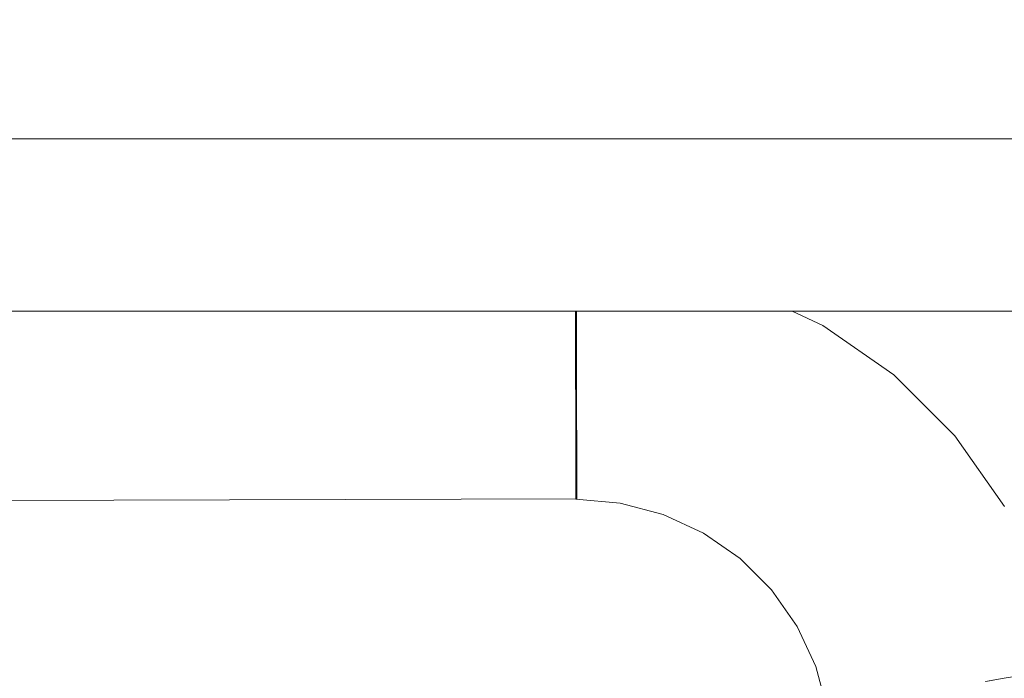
# Model space of a CAD drawing. Header units: millimetres. Extents: x -30280 to 309309, y -17460 to 4378.
# Tile 477 of 656: x 149311 to 149376, y -14494 to -14450. Entities that reach past the tile are written whole.
import ezdxf

# ---------------------------------------------------------------- set-up
doc = ezdxf.new("R2010")
doc.units = ezdxf.units.MM
doc.header["$MEASUREMENT"] = 0
doc.linetypes.add('Wipeout_Contour', pattern=[1000, 0, -1000])
doc.layers.add('P1_PLANTA PRIMERA_4_Nuevo_08_E_Envans secs', color=7, linetype='Continuous')
doc.layers.add('P1_PLANTA PRIMERA_4_Nuevo_09_EI_Mobiliari general', color=7, linetype='Continuous')
doc.layers.add('P1_PLANTA PRIMERA_4_Nuevo_09_EI_Mobiliari general_Pluma_Nº__1', color=7, linetype='Continuous', lineweight=5)

msp = doc.modelspace()

# ---------------------------------------------------------------- wipeouts: each hides what was drawn before it
at = {"color": 254, "linetype": 'Wipeout_Contour', "lineweight": 0, "ltscale": 599509.053032}
msp.add_wipeout([(148953.929, -14450.529), (148953.929, -14452.114), (149403.929, -14452.114), (149403.929, -14450.529)], dxfattribs=at).dxf.layer = 'P1_PLANTA PRIMERA_4_Nuevo_09_EI_Mobiliari general'
at = {"color": 254, "linetype": 'Wipeout_Contour', "lineweight": 0, "ltscale": 4196670.270934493}
msp.add_wipeout([(148991.819, -14505.297), (148997.826, -14503.696), (149003.486, -14503.223), (149178.929, -14503.678), (149354.372, -14503.196), (149360.032, -14503.696), (149365.582, -14505.147), (149364.463, -14496.363), (149363.694, -14493.495), (149362.438, -14490.805), (149360.733, -14488.374), (149358.631, -14486.277), (149356.196, -14484.578), (149353.503, -14483.328), (149350.633, -14482.566), (149347.674, -14482.315), (149192.121, -14482.728), (149178.929, -14482.764), (149165.738, -14482.801), (149010.184, -14482.293), (149007.225, -14482.566), (149004.355, -14483.328), (149001.662, -14484.578), (148999.227, -14486.277), (148997.125, -14488.374), (148995.42, -14490.805), (148994.163, -14493.495), (148993.395, -14496.363)], dxfattribs=at).dxf.layer = 'P1_PLANTA PRIMERA_4_Nuevo_09_EI_Mobiliari general'

# ---------------------------------------------------------------- next in the draw order: wipeouts: each hides what was drawn before it
at = {"color": 254, "linetype": 'Wipeout_Contour', "lineweight": 0, "ltscale": 599509.857857}
msp.add_wipeout([(148953.929, -14452.114), (148953.929, -14454.702), (149403.929, -14454.702), (149403.929, -14452.114)], dxfattribs=at).dxf.layer = 'P1_PLANTA PRIMERA_4_Nuevo_09_EI_Mobiliari general'
at = {"color": 254, "linetype": 'Wipeout_Contour', "lineweight": 0, "ltscale": 1500799.551447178}
msp.add_wipeout([(149403.929, -14469.75), (149362.107, -14469.75), (149364.172, -14470.707), (149368.898, -14474.006), (149372.979, -14478.077), (149376.289, -14482.795), (149378.728, -14488.018), (149380.22, -14493.585), (149382.286, -14505.297), (149403.929, -14505.297)], dxfattribs=at).dxf.layer = 'P1_PLANTA PRIMERA_4_Nuevo_09_EI_Mobiliari general'

# ---------------------------------------------------------------- next in the draw order: wipeouts: each hides what was drawn before it
at = {"color": 254, "linetype": 'Wipeout_Contour', "lineweight": 0, "ltscale": 599513.938598}
msp.add_wipeout([(148953.929, -14458.215), (148953.929, -14469.75), (149403.929, -14469.75), (149403.929, -14458.215)], dxfattribs=at).dxf.layer = 'P1_PLANTA PRIMERA_4_Nuevo_09_EI_Mobiliari general'
at = {"color": 254, "linetype": 'Wipeout_Contour', "lineweight": 0, "ltscale": 600473.871455}
msp.add_wipeout([(149375.037, -14494.499), (149428.929, -14800.138), (149428.929, -14792.86), (149376.281, -14494.279)], dxfattribs=at).dxf.layer = 'P1_PLANTA PRIMERA_4_Nuevo_09_EI_Mobiliari general'

# ---------------------------------------------------------------- next in the draw order: wipeouts: each hides what was drawn before it
at = {"color": 254, "linetype": 'Wipeout_Contour', "lineweight": 0, "ltscale": 599511.034727}
msp.add_wipeout([(148953.929, -14454.702), (148953.929, -14458.215), (149403.929, -14458.215), (149403.929, -14454.702)], dxfattribs=at).dxf.layer = 'P1_PLANTA PRIMERA_4_Nuevo_09_EI_Mobiliari general'
at = {"color": 254, "linetype": 'Wipeout_Contour', "lineweight": 0, "ltscale": 450184.777844}
msp.add_wipeout([(149360.965, -14469.75), (149363.931, -14471.126), (149361.82, -14469.75)], dxfattribs=at).dxf.layer = 'P1_PLANTA PRIMERA_4_Nuevo_09_EI_Mobiliari general'
at = {"color": 254, "linetype": 'Wipeout_Contour', "lineweight": 0, "ltscale": 450233.788403}
msp.add_wipeout([(149376.043, -14488.996), (149377.406, -14494.081), (149376.969, -14488.658)], dxfattribs=at).dxf.layer = 'P1_PLANTA PRIMERA_4_Nuevo_09_EI_Mobiliari general'

# ---------------------------------------------------------------- next in the draw order: wipeouts: each hides what was drawn before it
at = {"color": 254, "linetype": 'Wipeout_Contour', "lineweight": 0, "ltscale": 450182.241308}
msp.add_wipeout([(149359.57, -14469.75), (149363.638, -14471.637), (149360.965, -14469.75)], dxfattribs=at).dxf.layer = 'P1_PLANTA PRIMERA_4_Nuevo_09_EI_Mobiliari general'
at = {"color": 254, "linetype": 'Wipeout_Contour', "lineweight": 0, "ltscale": 450226.795684}
msp.add_wipeout([(149373.815, -14484.226), (149376.043, -14488.996), (149374.669, -14483.732)], dxfattribs=at).dxf.layer = 'P1_PLANTA PRIMERA_4_Nuevo_09_EI_Mobiliari general'

# ---------------------------------------------------------------- next in the draw order: wipeouts: each hides what was drawn before it
at = {"color": 254, "linetype": 'Wipeout_Contour', "lineweight": 0, "ltscale": 450179.47307}
msp.add_wipeout([(149358.413, -14469.75), (149363.239, -14472.33), (149359.57, -14469.75)], dxfattribs=at).dxf.layer = 'P1_PLANTA PRIMERA_4_Nuevo_09_EI_Mobiliari general'
at = {"color": 254, "linetype": 'Wipeout_Contour', "lineweight": 0, "ltscale": 450217.292044}
msp.add_wipeout([(149370.792, -14479.916), (149373.815, -14484.226), (149371.546, -14479.281)], dxfattribs=at).dxf.layer = 'P1_PLANTA PRIMERA_4_Nuevo_09_EI_Mobiliari general'
at = {"color": 254, "linetype": 'Wipeout_Contour', "lineweight": 0, "ltscale": 600309.952041}
msp.add_wipeout([(149376.043, -14488.996), (149374.969, -14489.387), (149376.281, -14494.279), (149377.406, -14494.081)], dxfattribs=at).dxf.layer = 'P1_PLANTA PRIMERA_4_Nuevo_09_EI_Mobiliari general'

# ---------------------------------------------------------------- next in the draw order: wipeouts: each hides what was drawn before it
at = {"color": 254, "linetype": 'Wipeout_Contour', "lineweight": 0, "ltscale": 450205.680101}
msp.add_wipeout([(149367.065, -14476.198), (149370.792, -14479.916), (149367.697, -14475.441)], dxfattribs=at).dxf.layer = 'P1_PLANTA PRIMERA_4_Nuevo_09_EI_Mobiliari general'
at = {"color": 254, "linetype": 'Wipeout_Contour', "lineweight": 0, "ltscale": 600301.077196}
msp.add_wipeout([(149373.815, -14484.226), (149372.826, -14484.797), (149374.969, -14489.387), (149376.043, -14488.996)], dxfattribs=at).dxf.layer = 'P1_PLANTA PRIMERA_4_Nuevo_09_EI_Mobiliari general'

# ---------------------------------------------------------------- next in the draw order: wipeouts: each hides what was drawn before it
at = {"color": 254, "linetype": 'Wipeout_Contour', "lineweight": 0, "ltscale": 450192.346686}
msp.add_wipeout([(149362.747, -14473.185), (149367.065, -14476.198), (149363.239, -14472.33)], dxfattribs=at).dxf.layer = 'P1_PLANTA PRIMERA_4_Nuevo_09_EI_Mobiliari general'
at = {"color": 254, "linetype": 'Wipeout_Contour', "lineweight": 0, "ltscale": 600289.10599}
msp.add_wipeout([(149370.792, -14479.916), (149369.917, -14480.651), (149372.826, -14484.797), (149373.815, -14484.226)], dxfattribs=at).dxf.layer = 'P1_PLANTA PRIMERA_4_Nuevo_09_EI_Mobiliari general'
at = {"color": 254, "linetype": 'Wipeout_Contour', "lineweight": 0, "ltscale": 600305.465399}
msp.add_wipeout([(149374.969, -14489.387), (149373.782, -14489.82), (149375.037, -14494.499), (149376.281, -14494.279)], dxfattribs=at).dxf.layer = 'P1_PLANTA PRIMERA_4_Nuevo_09_EI_Mobiliari general'

# ---------------------------------------------------------------- next in the draw order: wipeouts: each hides what was drawn before it
at = {"color": 254, "linetype": 'Wipeout_Contour', "lineweight": 0, "ltscale": 450177.712896}
msp.add_wipeout([(149357.972, -14470.969), (149362.747, -14473.185), (149358.307, -14470.042)], dxfattribs=at).dxf.layer = 'P1_PLANTA PRIMERA_4_Nuevo_09_EI_Mobiliari general'
at = {"color": 254, "linetype": 'Wipeout_Contour', "lineweight": 0, "ltscale": 600274.404529}
msp.add_wipeout([(149367.065, -14476.198), (149366.332, -14477.074), (149369.917, -14480.651), (149370.792, -14479.916)], dxfattribs=at).dxf.layer = 'P1_PLANTA PRIMERA_4_Nuevo_09_EI_Mobiliari general'
at = {"color": 254, "linetype": 'Wipeout_Contour', "lineweight": 0, "ltscale": 600296.952645}
msp.add_wipeout([(149372.826, -14484.797), (149371.732, -14485.43), (149373.782, -14489.82), (149374.969, -14489.387)], dxfattribs=at).dxf.layer = 'P1_PLANTA PRIMERA_4_Nuevo_09_EI_Mobiliari general'

# ---------------------------------------------------------------- next in the draw order: wipeouts: each hides what was drawn before it
at = {"color": 254, "linetype": 'Wipeout_Contour', "lineweight": 0, "ltscale": 450166.145432}
msp.add_wipeout([(149357.207, -14469.75), (149353.379, -14469.75), (149357.972, -14470.969)], dxfattribs=at).dxf.layer = 'P1_PLANTA PRIMERA_4_Nuevo_09_EI_Mobiliari general'
at = {"color": 254, "linetype": 'Wipeout_Contour', "lineweight": 0, "ltscale": 600257.42157}
msp.add_wipeout([(149362.747, -14473.185), (149362.178, -14474.175), (149366.332, -14477.074), (149367.065, -14476.198)], dxfattribs=at).dxf.layer = 'P1_PLANTA PRIMERA_4_Nuevo_09_EI_Mobiliari general'
at = {"color": 254, "linetype": 'Wipeout_Contour', "lineweight": 0, "ltscale": 600285.469179}
msp.add_wipeout([(149369.917, -14480.651), (149368.95, -14481.464), (149371.732, -14485.43), (149372.826, -14484.797)], dxfattribs=at).dxf.layer = 'P1_PLANTA PRIMERA_4_Nuevo_09_EI_Mobiliari general'
at = {"color": 254, "linetype": 'Wipeout_Contour', "lineweight": 0, "ltscale": 600300.596496}
msp.add_wipeout([(149373.782, -14489.82), (149372.516, -14490.281), (149373.71, -14494.733), (149375.037, -14494.499)], dxfattribs=at).dxf.layer = 'P1_PLANTA PRIMERA_4_Nuevo_09_EI_Mobiliari general'

# ---------------------------------------------------------------- next in the draw order: wipeouts: each hides what was drawn before it
at = {"color": 254, "linetype": 'Wipeout_Contour', "lineweight": 0, "ltscale": 600238.675246}
msp.add_wipeout([(149357.972, -14470.969), (149357.583, -14472.043), (149362.178, -14474.175), (149362.747, -14473.185)], dxfattribs=at).dxf.layer = 'P1_PLANTA PRIMERA_4_Nuevo_09_EI_Mobiliari general'
at = {"color": 254, "linetype": 'Wipeout_Contour', "lineweight": 0, "ltscale": 600271.366353}
msp.add_wipeout([(149366.332, -14477.074), (149365.52, -14478.043), (149368.95, -14481.464), (149369.917, -14480.651)], dxfattribs=at).dxf.layer = 'P1_PLANTA PRIMERA_4_Nuevo_09_EI_Mobiliari general'
at = {"color": 254, "linetype": 'Wipeout_Contour', "lineweight": 0, "ltscale": 600292.476431}
msp.add_wipeout([(149371.732, -14485.43), (149370.566, -14486.104), (149372.516, -14490.281), (149373.782, -14489.82)], dxfattribs=at).dxf.layer = 'P1_PLANTA PRIMERA_4_Nuevo_09_EI_Mobiliari general'

# ---------------------------------------------------------------- next in the draw order: wipeouts: each hides what was drawn before it
at = {"color": 254, "linetype": 'Wipeout_Contour', "lineweight": 0, "ltscale": 750271.721013}
msp.add_wipeout([(149352.86, -14469.75), (149352.688, -14470.743), (149357.583, -14472.043), (149357.972, -14470.969), (149353.379, -14469.75)], dxfattribs=at).dxf.layer = 'P1_PLANTA PRIMERA_4_Nuevo_09_EI_Mobiliari general'
at = {"color": 254, "linetype": 'Wipeout_Contour', "lineweight": 0, "ltscale": 600255.074749}
msp.add_wipeout([(149362.178, -14474.175), (149361.548, -14475.271), (149365.52, -14478.043), (149366.332, -14477.074)], dxfattribs=at).dxf.layer = 'P1_PLANTA PRIMERA_4_Nuevo_09_EI_Mobiliari general'
at = {"color": 254, "linetype": 'Wipeout_Contour', "lineweight": 0, "ltscale": 600281.522069}
msp.add_wipeout([(149368.95, -14481.464), (149367.919, -14482.331), (149370.566, -14486.104), (149371.732, -14485.43)], dxfattribs=at).dxf.layer = 'P1_PLANTA PRIMERA_4_Nuevo_09_EI_Mobiliari general'
at = {"color": 254, "linetype": 'Wipeout_Contour', "lineweight": 0, "ltscale": 600295.493344}
msp.add_wipeout([(149372.516, -14490.281), (149371.211, -14490.756), (149372.342, -14494.974), (149373.71, -14494.733)], dxfattribs=at).dxf.layer = 'P1_PLANTA PRIMERA_4_Nuevo_09_EI_Mobiliari general'

# ---------------------------------------------------------------- next in the draw order: wipeouts: each hides what was drawn before it
at = {"color": 254, "linetype": 'Wipeout_Contour', "lineweight": 0, "ltscale": 450150.755434}
msp.add_wipeout([(149347.702, -14469.75), (149352.688, -14470.743), (149352.86, -14469.75)], dxfattribs=at).dxf.layer = 'P1_PLANTA PRIMERA_4_Nuevo_09_EI_Mobiliari general'
at = {"color": 254, "linetype": 'Wipeout_Contour', "lineweight": 0, "ltscale": 600237.091467}
msp.add_wipeout([(149357.583, -14472.043), (149357.153, -14473.232), (149361.548, -14475.271), (149362.178, -14474.175)], dxfattribs=at).dxf.layer = 'P1_PLANTA PRIMERA_4_Nuevo_09_EI_Mobiliari general'
at = {"color": 254, "linetype": 'Wipeout_Contour', "lineweight": 0, "ltscale": 600268.068719}
msp.add_wipeout([(149365.52, -14478.043), (149364.656, -14479.076), (149367.919, -14482.331), (149368.95, -14481.464)], dxfattribs=at).dxf.layer = 'P1_PLANTA PRIMERA_4_Nuevo_09_EI_Mobiliari general'
at = {"color": 254, "linetype": 'Wipeout_Contour', "lineweight": 0, "ltscale": 600287.784633}
msp.add_wipeout([(149370.566, -14486.104), (149369.364, -14486.8), (149371.211, -14490.756), (149372.516, -14490.281)], dxfattribs=at).dxf.layer = 'P1_PLANTA PRIMERA_4_Nuevo_09_EI_Mobiliari general'

# ---------------------------------------------------------------- next in the draw order: wipeouts: each hides what was drawn before it
at = {"color": 254, "linetype": 'Wipeout_Contour', "lineweight": 0, "ltscale": 600217.965075}
msp.add_wipeout([(149352.688, -14470.743), (149352.471, -14471.989), (149357.153, -14473.232), (149357.583, -14472.043)], dxfattribs=at).dxf.layer = 'P1_PLANTA PRIMERA_4_Nuevo_09_EI_Mobiliari general'
at = {"color": 254, "linetype": 'Wipeout_Contour', "lineweight": 0, "ltscale": 600252.527224}
msp.add_wipeout([(149361.548, -14475.271), (149360.876, -14476.438), (149364.656, -14479.076), (149365.52, -14478.043)], dxfattribs=at).dxf.layer = 'P1_PLANTA PRIMERA_4_Nuevo_09_EI_Mobiliari general'
at = {"color": 254, "linetype": 'Wipeout_Contour', "lineweight": 0, "ltscale": 600277.384654}
msp.add_wipeout([(149367.919, -14482.331), (149366.856, -14483.225), (149369.364, -14486.8), (149370.566, -14486.104)], dxfattribs=at).dxf.layer = 'P1_PLANTA PRIMERA_4_Nuevo_09_EI_Mobiliari general'
at = {"color": 254, "linetype": 'Wipeout_Contour', "lineweight": 0, "ltscale": 600290.311032}
msp.add_wipeout([(149371.211, -14490.756), (149369.906, -14491.232), (149370.974, -14495.215), (149372.342, -14494.974)], dxfattribs=at).dxf.layer = 'P1_PLANTA PRIMERA_4_Nuevo_09_EI_Mobiliari general'

# ---------------------------------------------------------------- next in the draw order: wipeouts: each hides what was drawn before it
at = {"color": 254, "linetype": 'Wipeout_Contour', "lineweight": 0, "ltscale": 600198.399613}
msp.add_wipeout([(149347.704, -14470.32), (149347.707, -14471.557), (149352.471, -14471.989), (149352.688, -14470.743)], dxfattribs=at).dxf.layer = 'P1_PLANTA PRIMERA_4_Nuevo_09_EI_Mobiliari general'
at = {"color": 254, "linetype": 'Wipeout_Contour', "lineweight": 0, "ltscale": 600235.371851}
msp.add_wipeout([(149357.153, -14473.232), (149356.695, -14474.498), (149360.876, -14476.438), (149361.548, -14475.271)], dxfattribs=at).dxf.layer = 'P1_PLANTA PRIMERA_4_Nuevo_09_EI_Mobiliari general'
at = {"color": 254, "linetype": 'Wipeout_Contour', "lineweight": 0, "ltscale": 600264.611873}
msp.add_wipeout([(149364.656, -14479.076), (149363.765, -14480.141), (149366.856, -14483.225), (149367.919, -14482.331)], dxfattribs=at).dxf.layer = 'P1_PLANTA PRIMERA_4_Nuevo_09_EI_Mobiliari general'
at = {"color": 254, "linetype": 'Wipeout_Contour', "lineweight": 0, "ltscale": 600283.019837}
msp.add_wipeout([(149369.364, -14486.8), (149368.161, -14487.495), (149369.906, -14491.232), (149371.211, -14490.756)], dxfattribs=at).dxf.layer = 'P1_PLANTA PRIMERA_4_Nuevo_09_EI_Mobiliari general'

# ---------------------------------------------------------------- next in the draw order: wipeouts: each hides what was drawn before it
at = {"color": 254, "linetype": 'Wipeout_Contour', "lineweight": 0, "ltscale": 599852.236408}
msp.add_wipeout([(149347.702, -14469.75), (149178.929, -14469.75), (149178.929, -14470.764), (149347.703, -14470.293)], dxfattribs=at).dxf.layer = 'P1_PLANTA PRIMERA_4_Nuevo_09_EI_Mobiliari general'
at = {"color": 254, "linetype": 'Wipeout_Contour', "lineweight": 0, "ltscale": 600217.125957}
msp.add_wipeout([(149352.471, -14471.989), (149352.241, -14473.316), (149356.695, -14474.498), (149357.153, -14473.232)], dxfattribs=at).dxf.layer = 'P1_PLANTA PRIMERA_4_Nuevo_09_EI_Mobiliari general'
at = {"color": 254, "linetype": 'Wipeout_Contour', "lineweight": 0, "ltscale": 600249.856429}
msp.add_wipeout([(149360.876, -14476.438), (149360.184, -14477.643), (149363.765, -14480.141), (149364.656, -14479.076)], dxfattribs=at).dxf.layer = 'P1_PLANTA PRIMERA_4_Nuevo_09_EI_Mobiliari general'
at = {"color": 254, "linetype": 'Wipeout_Contour', "lineweight": 0, "ltscale": 600273.182659}
msp.add_wipeout([(149366.856, -14483.225), (149365.793, -14484.119), (149368.161, -14487.495), (149369.364, -14486.8)], dxfattribs=at).dxf.layer = 'P1_PLANTA PRIMERA_4_Nuevo_09_EI_Mobiliari general'
at = {"color": 254, "linetype": 'Wipeout_Contour', "lineweight": 0, "ltscale": 600285.207013}
msp.add_wipeout([(149369.906, -14491.232), (149368.64, -14491.693), (149369.647, -14495.449), (149370.974, -14495.215)], dxfattribs=at).dxf.layer = 'P1_PLANTA PRIMERA_4_Nuevo_09_EI_Mobiliari general'

# ---------------------------------------------------------------- next in the draw order: wipeouts: each hides what was drawn before it
at = {"color": 254, "linetype": 'Wipeout_Contour', "lineweight": 0, "ltscale": 600198.340983}
msp.add_wipeout([(149352.471, -14471.989), (149347.644, -14471.579), (149347.648, -14472.904), (149352.241, -14473.316)], dxfattribs=at).dxf.layer = 'P1_PLANTA PRIMERA_4_Nuevo_09_EI_Mobiliari general'
at = {"color": 254, "linetype": 'Wipeout_Contour', "lineweight": 0, "ltscale": 600233.56866}
msp.add_wipeout([(149356.695, -14474.498), (149356.223, -14475.805), (149360.184, -14477.643), (149360.876, -14476.438)], dxfattribs=at).dxf.layer = 'P1_PLANTA PRIMERA_4_Nuevo_09_EI_Mobiliari general'
at = {"color": 254, "linetype": 'Wipeout_Contour', "lineweight": 0, "ltscale": 600261.100841}
msp.add_wipeout([(149363.765, -14480.141), (149362.873, -14481.207), (149365.793, -14484.119), (149366.856, -14483.225)], dxfattribs=at).dxf.layer = 'P1_PLANTA PRIMERA_4_Nuevo_09_EI_Mobiliari general'
at = {"color": 254, "linetype": 'Wipeout_Contour', "lineweight": 0, "ltscale": 600278.326795}
msp.add_wipeout([(149368.161, -14487.495), (149366.995, -14488.17), (149368.64, -14491.693), (149369.906, -14491.232)], dxfattribs=at).dxf.layer = 'P1_PLANTA PRIMERA_4_Nuevo_09_EI_Mobiliari general'

# ---------------------------------------------------------------- next in the draw order: wipeouts: each hides what was drawn before it
at = {"color": 254, "linetype": 'Wipeout_Contour', "lineweight": 0, "ltscale": 599852.680582}
msp.add_wipeout([(149347.703, -14470.293), (149178.929, -14470.764), (149178.929, -14472.028), (149347.707, -14471.557)], dxfattribs=at).dxf.layer = 'P1_PLANTA PRIMERA_4_Nuevo_09_EI_Mobiliari general'
at = {"color": 254, "linetype": 'Wipeout_Contour', "lineweight": 0, "ltscale": 600216.24549}
msp.add_wipeout([(149352.241, -14473.316), (149352.003, -14474.684), (149356.223, -14475.805), (149356.695, -14474.498)], dxfattribs=at).dxf.layer = 'P1_PLANTA PRIMERA_4_Nuevo_09_EI_Mobiliari general'
at = {"color": 254, "linetype": 'Wipeout_Contour', "lineweight": 0, "ltscale": 600247.143488}
msp.add_wipeout([(149360.184, -14477.643), (149359.491, -14478.847), (149362.873, -14481.207), (149363.765, -14480.141)], dxfattribs=at).dxf.layer = 'P1_PLANTA PRIMERA_4_Nuevo_09_EI_Mobiliari general'
at = {"color": 254, "linetype": 'Wipeout_Contour', "lineweight": 0, "ltscale": 600269.043711}
msp.add_wipeout([(149365.793, -14484.119), (149364.762, -14484.986), (149366.995, -14488.17), (149368.161, -14487.495)], dxfattribs=at).dxf.layer = 'P1_PLANTA PRIMERA_4_Nuevo_09_EI_Mobiliari general'
at = {"color": 254, "linetype": 'Wipeout_Contour', "lineweight": 0, "ltscale": 600280.336316}
msp.add_wipeout([(149368.64, -14491.693), (149367.453, -14492.126), (149368.403, -14495.668), (149369.647, -14495.449)], dxfattribs=at).dxf.layer = 'P1_PLANTA PRIMERA_4_Nuevo_09_EI_Mobiliari general'

# ---------------------------------------------------------------- next in the draw order: wipeouts: each hides what was drawn before it
at = {"color": 254, "linetype": 'Wipeout_Contour', "lineweight": 0, "ltscale": 600198.413483}
msp.add_wipeout([(149347.648, -14472.926), (149347.652, -14474.315), (149352.003, -14474.684), (149352.241, -14473.316)], dxfattribs=at).dxf.layer = 'P1_PLANTA PRIMERA_4_Nuevo_09_EI_Mobiliari general'
at = {"color": 254, "linetype": 'Wipeout_Contour', "lineweight": 0, "ltscale": 600231.736627}
msp.add_wipeout([(149356.223, -14475.805), (149355.751, -14477.111), (149359.491, -14478.847), (149360.184, -14477.643)], dxfattribs=at).dxf.layer = 'P1_PLANTA PRIMERA_4_Nuevo_09_EI_Mobiliari general'
at = {"color": 254, "linetype": 'Wipeout_Contour', "lineweight": 0, "ltscale": 600257.64223}
msp.add_wipeout([(149362.873, -14481.207), (149362.009, -14482.24), (149364.762, -14484.986), (149365.793, -14484.119)], dxfattribs=at).dxf.layer = 'P1_PLANTA PRIMERA_4_Nuevo_09_EI_Mobiliari general'
at = {"color": 254, "linetype": 'Wipeout_Contour', "lineweight": 0, "ltscale": 600273.848016}
msp.add_wipeout([(149366.995, -14488.17), (149365.901, -14488.802), (149367.453, -14492.126), (149368.64, -14491.693)], dxfattribs=at).dxf.layer = 'P1_PLANTA PRIMERA_4_Nuevo_09_EI_Mobiliari general'

# ---------------------------------------------------------------- next in the draw order: wipeouts: each hides what was drawn before it
at = {"color": 254, "linetype": 'Wipeout_Contour', "lineweight": 0, "ltscale": 749899.729346}
msp.add_wipeout([(149347.707, -14471.557), (149178.929, -14472.028), (149178.929, -14473.375), (149347.648, -14472.904), (149347.644, -14471.579)], dxfattribs=at).dxf.layer = 'P1_PLANTA PRIMERA_4_Nuevo_09_EI_Mobiliari general'
at = {"color": 254, "linetype": 'Wipeout_Contour', "lineweight": 0, "ltscale": 600215.350343}
msp.add_wipeout([(149352.003, -14474.684), (149351.765, -14476.053), (149355.751, -14477.111), (149356.223, -14475.805)], dxfattribs=at).dxf.layer = 'P1_PLANTA PRIMERA_4_Nuevo_09_EI_Mobiliari general'
at = {"color": 254, "linetype": 'Wipeout_Contour', "lineweight": 0, "ltscale": 600244.470731}
msp.add_wipeout([(149359.491, -14478.847), (149358.82, -14480.015), (149362.009, -14482.24), (149362.873, -14481.207)], dxfattribs=at).dxf.layer = 'P1_PLANTA PRIMERA_4_Nuevo_09_EI_Mobiliari general'
at = {"color": 254, "linetype": 'Wipeout_Contour', "lineweight": 0, "ltscale": 600265.093452}
msp.add_wipeout([(149364.762, -14484.986), (149363.795, -14485.8), (149365.901, -14488.802), (149366.995, -14488.17)], dxfattribs=at).dxf.layer = 'P1_PLANTA PRIMERA_4_Nuevo_09_EI_Mobiliari general'
at = {"color": 254, "linetype": 'Wipeout_Contour', "lineweight": 0, "ltscale": 600275.846826}
msp.add_wipeout([(149367.453, -14492.126), (149366.379, -14492.517), (149367.278, -14495.867), (149368.403, -14495.668)], dxfattribs=at).dxf.layer = 'P1_PLANTA PRIMERA_4_Nuevo_09_EI_Mobiliari general'

# ---------------------------------------------------------------- next in the draw order: wipeouts: each hides what was drawn before it
at = {"color": 254, "linetype": 'Wipeout_Contour', "lineweight": 0, "ltscale": 600198.482553}
msp.add_wipeout([(149347.652, -14474.315), (149347.656, -14475.704), (149351.765, -14476.053), (149352.003, -14474.684)], dxfattribs=at).dxf.layer = 'P1_PLANTA PRIMERA_4_Nuevo_09_EI_Mobiliari general'
at = {"color": 254, "linetype": 'Wipeout_Contour', "lineweight": 0, "ltscale": 600229.931292}
msp.add_wipeout([(149355.751, -14477.111), (149355.293, -14478.378), (149358.82, -14480.015), (149359.491, -14478.847)], dxfattribs=at).dxf.layer = 'P1_PLANTA PRIMERA_4_Nuevo_09_EI_Mobiliari general'
at = {"color": 254, "linetype": 'Wipeout_Contour', "lineweight": 0, "ltscale": 600254.340981}
msp.add_wipeout([(149362.009, -14482.24), (149361.198, -14483.209), (149363.795, -14485.8), (149364.762, -14484.986)], dxfattribs=at).dxf.layer = 'P1_PLANTA PRIMERA_4_Nuevo_09_EI_Mobiliari general'
at = {"color": 254, "linetype": 'Wipeout_Contour', "lineweight": 0, "ltscale": 600269.719426}
msp.add_wipeout([(149365.901, -14488.802), (149364.912, -14489.374), (149366.379, -14492.517), (149367.453, -14492.126)], dxfattribs=at).dxf.layer = 'P1_PLANTA PRIMERA_4_Nuevo_09_EI_Mobiliari general'

# ---------------------------------------------------------------- next in the draw order: wipeouts: each hides what was drawn before it
at = {"color": 254, "linetype": 'Wipeout_Contour', "lineweight": 0, "ltscale": 899754.088258}
msp.add_wipeout([(149347.711, -14472.904), (149165.711, -14473.412), (149165.715, -14474.728), (149178.929, -14474.764), (149347.652, -14474.293), (149347.648, -14472.926)], dxfattribs=at).dxf.layer = 'P1_PLANTA PRIMERA_4_Nuevo_09_EI_Mobiliari general'
at = {"color": 254, "linetype": 'Wipeout_Contour', "lineweight": 0, "ltscale": 600214.467557}
msp.add_wipeout([(149351.765, -14476.053), (149351.534, -14477.38), (149355.293, -14478.378), (149355.751, -14477.111)], dxfattribs=at).dxf.layer = 'P1_PLANTA PRIMERA_4_Nuevo_09_EI_Mobiliari general'
at = {"color": 254, "linetype": 'Wipeout_Contour', "lineweight": 0, "ltscale": 600241.919191}
msp.add_wipeout([(149358.82, -14480.015), (149358.19, -14481.11), (149361.198, -14483.209), (149362.009, -14482.24)], dxfattribs=at).dxf.layer = 'P1_PLANTA PRIMERA_4_Nuevo_09_EI_Mobiliari general'
at = {"color": 254, "linetype": 'Wipeout_Contour', "lineweight": 0, "ltscale": 600261.451711}
msp.add_wipeout([(149363.795, -14485.8), (149362.92, -14486.535), (149364.912, -14489.374), (149365.901, -14488.802)], dxfattribs=at).dxf.layer = 'P1_PLANTA PRIMERA_4_Nuevo_09_EI_Mobiliari general'
at = {"color": 254, "linetype": 'Wipeout_Contour', "lineweight": 0, "ltscale": 450202.357251}
msp.add_wipeout([(149365.453, -14492.854), (149366.307, -14496.038), (149366.379, -14492.517)], dxfattribs=at).dxf.layer = 'P1_PLANTA PRIMERA_4_Nuevo_09_EI_Mobiliari general'

# ---------------------------------------------------------------- next in the draw order: wipeouts: each hides what was drawn before it
at = {"color": 254, "linetype": 'Wipeout_Contour', "lineweight": 0, "ltscale": 600198.54927}
msp.add_wipeout([(149347.656, -14475.704), (149347.66, -14477.051), (149351.534, -14477.38), (149351.765, -14476.053)], dxfattribs=at).dxf.layer = 'P1_PLANTA PRIMERA_4_Nuevo_09_EI_Mobiliari general'
at = {"color": 254, "linetype": 'Wipeout_Contour', "lineweight": 0, "ltscale": 600228.207299}
msp.add_wipeout([(149355.293, -14478.378), (149354.863, -14479.566), (149358.19, -14481.11), (149358.82, -14480.015)], dxfattribs=at).dxf.layer = 'P1_PLANTA PRIMERA_4_Nuevo_09_EI_Mobiliari general'
at = {"color": 254, "linetype": 'Wipeout_Contour', "lineweight": 0, "ltscale": 600251.297168}
msp.add_wipeout([(149361.198, -14483.209), (149360.465, -14484.085), (149362.92, -14486.535), (149363.795, -14485.8)], dxfattribs=at).dxf.layer = 'P1_PLANTA PRIMERA_4_Nuevo_09_EI_Mobiliari general'
at = {"color": 254, "linetype": 'Wipeout_Contour', "lineweight": 0, "ltscale": 450198.071929}
msp.add_wipeout([(149364.058, -14489.868), (149365.453, -14492.854), (149364.912, -14489.374)], dxfattribs=at).dxf.layer = 'P1_PLANTA PRIMERA_4_Nuevo_09_EI_Mobiliari general'

# ---------------------------------------------------------------- next in the draw order: wipeouts: each hides what was drawn before it
at = {"color": 254, "linetype": 'Wipeout_Contour', "lineweight": 0, "ltscale": 749874.724671}
msp.add_wipeout([(149347.652, -14474.293), (149165.715, -14474.801), (149165.719, -14476.191), (149347.656, -14475.682), (149347.652, -14474.315)], dxfattribs=at).dxf.layer = 'P1_PLANTA PRIMERA_4_Nuevo_09_EI_Mobiliari general'
at = {"color": 254, "linetype": 'Wipeout_Contour', "lineweight": 0, "ltscale": 600213.623711}
msp.add_wipeout([(149351.534, -14477.38), (149351.318, -14478.625), (149354.863, -14479.566), (149355.293, -14478.378)], dxfattribs=at).dxf.layer = 'P1_PLANTA PRIMERA_4_Nuevo_09_EI_Mobiliari general'
at = {"color": 254, "linetype": 'Wipeout_Contour', "lineweight": 0, "ltscale": 600239.566133}
msp.add_wipeout([(149358.19, -14481.11), (149357.621, -14482.1), (149360.465, -14484.085), (149361.198, -14483.209)], dxfattribs=at).dxf.layer = 'P1_PLANTA PRIMERA_4_Nuevo_09_EI_Mobiliari general'
at = {"color": 254, "linetype": 'Wipeout_Contour', "lineweight": 0, "ltscale": 450192.211331}
msp.add_wipeout([(149362.166, -14487.169), (149364.058, -14489.868), (149362.92, -14486.535)], dxfattribs=at).dxf.layer = 'P1_PLANTA PRIMERA_4_Nuevo_09_EI_Mobiliari general'

# ---------------------------------------------------------------- next in the draw order: wipeouts: each hides what was drawn before it
at = {"color": 254, "linetype": 'Wipeout_Contour', "lineweight": 0, "ltscale": 600198.611334}
msp.add_wipeout([(149347.66, -14477.051), (149347.663, -14478.315), (149351.318, -14478.625), (149351.534, -14477.38)], dxfattribs=at).dxf.layer = 'P1_PLANTA PRIMERA_4_Nuevo_09_EI_Mobiliari general'
at = {"color": 254, "linetype": 'Wipeout_Contour', "lineweight": 0, "ltscale": 600226.616742}
msp.add_wipeout([(149354.863, -14479.566), (149354.474, -14480.641), (149357.621, -14482.1), (149358.19, -14481.11)], dxfattribs=at).dxf.layer = 'P1_PLANTA PRIMERA_4_Nuevo_09_EI_Mobiliari general'
at = {"color": 254, "linetype": 'Wipeout_Contour', "lineweight": 0, "ltscale": 450184.971143}
msp.add_wipeout([(149359.832, -14484.842), (149362.166, -14487.169), (149360.465, -14484.085)], dxfattribs=at).dxf.layer = 'P1_PLANTA PRIMERA_4_Nuevo_09_EI_Mobiliari general'

# ---------------------------------------------------------------- next in the draw order: wipeouts: each hides what was drawn before it
at = {"color": 254, "linetype": 'Wipeout_Contour', "lineweight": 0, "ltscale": 599880.969041}
msp.add_wipeout([(149192.139, -14476.117), (149192.135, -14477.464), (149347.659, -14477.029), (149347.656, -14475.704)], dxfattribs=at).dxf.layer = 'P1_PLANTA PRIMERA_4_Nuevo_09_EI_Mobiliari general'
at = {"color": 254, "linetype": 'Wipeout_Contour', "lineweight": 0, "ltscale": 600212.84413}
msp.add_wipeout([(149351.318, -14478.625), (149351.122, -14479.751), (149354.474, -14480.641), (149354.863, -14479.566)], dxfattribs=at).dxf.layer = 'P1_PLANTA PRIMERA_4_Nuevo_09_EI_Mobiliari general'
at = {"color": 254, "linetype": 'Wipeout_Contour', "lineweight": 0, "ltscale": 450176.624177}
msp.add_wipeout([(149357.129, -14482.955), (149359.832, -14484.842), (149357.621, -14482.1)], dxfattribs=at).dxf.layer = 'P1_PLANTA PRIMERA_4_Nuevo_09_EI_Mobiliari general'

# ---------------------------------------------------------------- next in the draw order: wipeouts: each hides what was drawn before it
at = {"color": 254, "linetype": 'Wipeout_Contour', "lineweight": 0, "ltscale": 600198.666529}
msp.add_wipeout([(149347.663, -14478.315), (149347.666, -14479.457), (149351.122, -14479.751), (149351.318, -14478.625)], dxfattribs=at).dxf.layer = 'P1_PLANTA PRIMERA_4_Nuevo_09_EI_Mobiliari general'
at = {"color": 254, "linetype": 'Wipeout_Contour', "lineweight": 0, "ltscale": 450167.447441}
msp.add_wipeout([(149354.139, -14481.568), (149357.129, -14482.955), (149354.474, -14480.641)], dxfattribs=at).dxf.layer = 'P1_PLANTA PRIMERA_4_Nuevo_09_EI_Mobiliari general'

# ---------------------------------------------------------------- next in the draw order: wipeouts: each hides what was drawn before it
at = {"color": 254, "linetype": 'Wipeout_Contour', "lineweight": 0, "ltscale": 599881.47305}
msp.add_wipeout([(149192.135, -14477.464), (149192.132, -14478.728), (149347.663, -14478.293), (149347.66, -14477.051)], dxfattribs=at).dxf.layer = 'P1_PLANTA PRIMERA_4_Nuevo_09_EI_Mobiliari general'
at = {"color": 254, "linetype": 'Wipeout_Contour', "lineweight": 0, "ltscale": 450157.734439}
msp.add_wipeout([(149350.953, -14480.722), (149354.139, -14481.568), (149351.122, -14479.751)], dxfattribs=at).dxf.layer = 'P1_PLANTA PRIMERA_4_Nuevo_09_EI_Mobiliari general'

# ---------------------------------------------------------------- next in the draw order: wipeouts: each hides what was drawn before it
at = {"color": 254, "linetype": 'Wipeout_Contour', "lineweight": 0, "ltscale": 450150.165033}
msp.add_wipeout([(149351.122, -14479.751), (149347.666, -14479.457), (149350.953, -14480.722)], dxfattribs=at).dxf.layer = 'P1_PLANTA PRIMERA_4_Nuevo_09_EI_Mobiliari general'

# ---------------------------------------------------------------- next in the draw order: wipeouts: each hides what was drawn before it
at = {"color": 254, "linetype": 'Wipeout_Contour', "lineweight": 0, "ltscale": 599881.937543}
msp.add_wipeout([(149192.132, -14478.728), (149192.129, -14479.87), (149347.666, -14479.436), (149347.663, -14478.315)], dxfattribs=at).dxf.layer = 'P1_PLANTA PRIMERA_4_Nuevo_09_EI_Mobiliari general'

# ---------------------------------------------------------------- next in the draw order: wipeouts: each hides what was drawn before it
at = {"color": 254, "linetype": 'Wipeout_Contour', "lineweight": 0, "ltscale": 449834.927221}
msp.add_wipeout([(149192.126, -14480.856), (149347.669, -14480.422), (149192.129, -14479.87)], dxfattribs=at).dxf.layer = 'P1_PLANTA PRIMERA_4_Nuevo_09_EI_Mobiliari general'

# ---------------------------------------------------------------- next in the draw order: wipeouts: each hides what was drawn before it
at = {"color": 254, "linetype": 'Wipeout_Contour', "lineweight": 0, "ltscale": 11546169.40718183}
msp.add_wipeout([(147377.62, -12475.052), (147377.62, -14920.051), (147901.155, -14920.052), (147903.854, -14904.977), (147970.958, -14530.194), (147971.595, -14527.856), (147975.525, -14505.564), (147953.929, -14505.564), (147953.929, -14449.995), (147967.565, -14023.885), (148390.293, -14023.885), (148403.857, -14449.995), (148403.929, -14505.564), (148382.333, -14505.564), (148386.263, -14527.856), (148386.9, -14530.194), (148428.929, -14764.931), (148470.958, -14530.194), (148471.595, -14527.856), (148475.525, -14505.564), (148453.929, -14505.564), (148453.929, -14449.995), (148467.565, -14023.885), (148890.293, -14023.885), (148903.857, -14449.995), (148903.929, -14505.564), (148882.333, -14505.564), (148886.263, -14527.856), (148886.9, -14530.194), (148928.929, -14764.931), (148970.958, -14530.194), (148971.595, -14527.856), (148975.525, -14505.564), (148953.929, -14505.564), (148953.929, -14449.995), (148967.565, -14023.885), (149390.293, -14023.885), (149403.857, -14449.995), (149403.929, -14505.564), (149382.333, -14505.564), (149386.263, -14527.856), (149386.9, -14530.194), (149428.929, -14764.931), (149470.958, -14530.194), (149471.595, -14527.856), (149475.525, -14505.564), (149453.929, -14505.564), (149453.929, -14449.995), (149467.565, -14023.885), (149890.293, -14023.885), (149903.857, -14449.995), (149903.929, -14505.564), (149882.333, -14505.564), (149886.263, -14527.856), (149886.9, -14530.194), (149928.929, -14764.931), (149970.958, -14530.194), (149971.595, -14527.856), (149975.525, -14505.564), (149953.929, -14505.564), (149953.929, -14449.995), (149967.565, -14023.885), (150390.293, -14023.885), (150403.857, -14449.995), (150403.929, -14505.564), (150382.333, -14505.564), (150386.263, -14527.856), (150386.9, -14530.194), (150428.929, -14764.931), (150470.958, -14530.194), (150471.595, -14527.856), (150475.525, -14505.564), (150453.929, -14505.564), (150453.929, -14449.995), (150467.565, -14023.885), (150732.62, -14023.885), (150732.62, -12475.052)], dxfattribs=at).dxf.layer = 'P1_PLANTA PRIMERA_4_Nuevo_08_E_Envans secs'

# ---------------------------------------------------------------- next in the draw order: linework, layer by layer
at = {"layer": 'P1_PLANTA PRIMERA_4_Nuevo_09_EI_Mobiliari general_Pluma_Nº__1', "color": 7, "linetype": 'Continuous', "lineweight": 5}
for p, q in [((149403.929, -14458.215), (148953.929, -14458.215)), ((149403.929, -14469.75), (148953.929, -14469.75)), ((149347.639, -14469.75), (149347.641, -14470.293)), ((149347.702, -14469.75), (149347.703, -14470.293)), ((149364.172, -14470.707), (149362.107, -14469.75)), ((149347.641, -14470.293), (149347.644, -14471.557)), ((149347.703, -14470.293), (149347.707, -14471.557)), ((149368.898, -14474.006), (149364.172, -14470.707)), ((149347.644, -14471.557), (149347.648, -14472.904)), ((149347.707, -14471.557), (149347.711, -14472.904)), ((149347.648, -14472.904), (149347.652, -14474.293)), ((149347.711, -14472.904), (149347.714, -14474.293)), ((149347.652, -14474.293), (149347.656, -14475.682)), ((149347.714, -14474.293), (149347.718, -14475.682)), ((149372.979, -14478.077), (149368.898, -14474.006)), ((149347.656, -14475.682), (149347.66, -14477.03)), ((149347.718, -14475.682), (149347.722, -14477.029)), ((149347.66, -14477.03), (149347.663, -14478.293)), ((149347.722, -14477.029), (149347.726, -14478.293)), ((149347.663, -14478.293), (149347.666, -14479.435)), ((149347.726, -14478.293), (149347.729, -14479.435)), ((149376.289, -14482.795), (149372.979, -14478.077)), ((149347.666, -14479.435), (149347.669, -14480.422)), ((149347.729, -14479.435), (149347.732, -14480.421)), ((149347.669, -14480.422), (149347.671, -14481.221)), ((149347.732, -14480.421), (149347.734, -14481.221)), ((149347.671, -14481.221), (149347.673, -14481.811)), ((149347.734, -14481.221), (149347.736, -14481.811)), ((149347.673, -14481.811), (149347.674, -14482.172)), ((149347.674, -14482.172), (149347.674, -14482.315)), ((149347.736, -14481.811), (149347.737, -14482.172)), ((149347.737, -14482.199), (149347.737, -14482.293)), ((149347.737, -14482.293), (149192.121, -14482.728)), ((149350.633, -14482.566), (149347.674, -14482.315)), ((149353.503, -14483.328), (149350.633, -14482.566)), ((149356.196, -14484.578), (149353.503, -14483.328)), ((149358.631, -14486.277), (149356.196, -14484.578)), ((149360.733, -14488.374), (149358.631, -14486.277)), ((149362.438, -14490.805), (149360.733, -14488.374)), ((149363.695, -14493.495), (149362.438, -14490.805)), ((149364.464, -14496.363), (149363.695, -14493.495)), ((149377.406, -14494.081), (149376.281, -14494.279)), ((149376.281, -14494.279), (149375.036, -14494.499))]:
    msp.add_line(p, q, dxfattribs=at)

doc.saveas('drawing.dxf')
